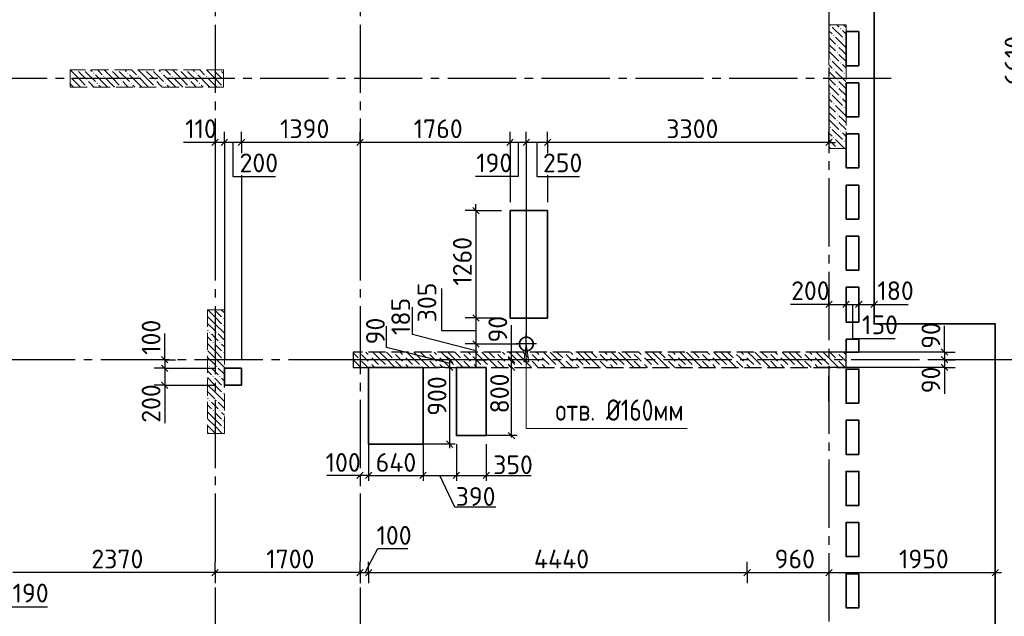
# Model space of a CAD drawing. Header units: millimetres. Extents: x 40580 to 1930067, y -240640 to 81020.
# Tile 295 of 656: x 904531 to 916078, y -211180 to -204180. Entities that reach past the tile are written whole.
import ezdxf

# ---------------------------------------------------------------- set-up
doc = ezdxf.new("R2010")
doc.units = ezdxf.units.MM
for name, pattern in [('______2', [270, 200, -70]), ('______5', [1100, 800, -100, 100, -100]), ('CENTER', [2, 1.25, -0.25, 0.25, -0.25])]:
    doc.linetypes.add(name, pattern=pattern)
for name, color, linetype, lineweight in [('Standard', 7, 'Continuous', 25), ('ЖБ Перекрытие верхний уровень', 7, 'Continuous', 35), ('ОСИ', 7, 'CENTER', 15), ('Примечания', 7, 'Continuous', 13)]:
    doc.layers.add(name, color=color, linetype=linetype, lineweight=lineweight)
doc.layers.add('ЖБ Пилон', color=7, linetype='______2', lineweight=13, true_color=0xa0a0a0)
doc.layers.add('ЖБ Стена верхний уровень', color=7, linetype='______2', true_color=0x656565)
doc.layers.add('Размерная выноска', color=7, linetype='Continuous')
doc.styles.add('GOST 2.304', font='isocpeur.ttf', dxfattribs={"width": 0.8})
doc.styles.add('ISOCPEUR', font='isocpeur.ttf')

msp = doc.modelspace()

# ---------------------------------------------------------------- hatches: boundary and pattern name
at = {"layer": 'ЖБ Пилон', "linetype": 'Continuous', "lineweight": -3, "transparency": 33554687}
for points in [[(914032.5, -204246.7), (914039, -204240.2), (914045.5, -204246.7), (914039, -204253.2)], [(914072.5, -204366.7), (914079, -204360.2), (914085.5, -204366.7), (914079, -204373.2)], [(914152.5, -204286.7), (914159, -204280.2), (914165.5, -204286.7), (914159, -204293.2)], [(914112.5, -204486.7), (914119, -204480.2), (914125.5, -204486.7), (914119, -204493.2)], [(914192.5, -204406.7), (914199, -204400.2), (914205.5, -204406.7), (914199, -204413.2)], [(914112.5, -204566.7), (914119, -204560.2), (914125.5, -204566.7), (914119, -204573.2)], [(914032.5, -204646.7), (914039, -204640.2), (914045.5, -204646.7), (914039, -204653.2)], [(914152.5, -204686.7), (914159, -204680.2), (914165.5, -204686.7), (914159, -204693.2)], [(905122, -204843.2), (905125.5, -204846.7), (905122, -204850.1)], [(905202.4, -204769.8), (905199, -204773.2), (905195.6, -204769.8)], [(905282.4, -204769.8), (905279, -204773.2), (905275.6, -204769.8)], [(905392.5, -204806.7), (905399, -204800.2), (905405.5, -204806.7), (905399, -204813.2)], [(905512.5, -204846.7), (905519, -204840.2), (905525.5, -204846.7), (905519, -204853.2)], [(905602.4, -204769.8), (905599, -204773.2), (905595.6, -204769.8)], [(905682.4, -204769.8), (905679, -204773.2), (905675.6, -204769.8)], [(905792.5, -204806.7), (905799, -204800.2), (905805.5, -204806.7), (905799, -204813.2)], [(905912.5, -204846.7), (905919, -204840.2), (905925.5, -204846.7), (905919, -204853.2)], [(906002.4, -204769.8), (905999, -204773.2), (905995.6, -204769.8)], [(906082.4, -204769.8), (906079, -204773.2), (906075.6, -204769.8)], [(906192.5, -204806.7), (906199, -204800.2), (906205.5, -204806.7), (906199, -204813.2)], [(906312.5, -204846.7), (906319, -204840.2), (906325.5, -204846.7), (906319, -204853.2)], [(906402.4, -204769.8), (906399, -204773.2), (906395.6, -204769.8)], [(906482.4, -204769.8), (906479, -204773.2), (906475.6, -204769.8)], [(906592.5, -204806.7), (906599, -204800.2), (906605.5, -204806.7), (906599, -204813.2)], [(906712.5, -204846.7), (906719, -204840.2), (906725.5, -204846.7), (906719, -204853.2)], [(906802.4, -204769.8), (906799, -204773.2), (906795.6, -204769.8)], [(906882.4, -204769.8), (906879, -204773.2), (906875.6, -204769.8)], [(914072.5, -204766.7), (914079, -204760.2), (914085.5, -204766.7), (914079, -204773.2)], [(914192.5, -204806.7), (914199, -204800.2), (914205.5, -204806.7), (914199, -204813.2)], [(905312.5, -204886.7), (905319, -204880.2), (905325.5, -204886.7), (905319, -204893.2)], [(905312.5, -204966.7), (905319, -204960.2), (905325.5, -204966.7), (905322.4, -204969.8), (905315.6, -204969.8)], [(905432.5, -204926.7), (905439, -204920.2), (905445.5, -204926.7), (905439, -204933.2)], [(905712.5, -204886.7), (905719, -204880.2), (905725.5, -204886.7), (905719, -204893.2)], [(905712.5, -204966.7), (905719, -204960.2), (905725.5, -204966.7), (905722.4, -204969.8), (905715.6, -204969.8)], [(905832.5, -204926.7), (905839, -204920.2), (905845.5, -204926.7), (905839, -204933.2)], [(906112.5, -204886.7), (906119, -204880.2), (906125.5, -204886.7), (906119, -204893.2)], [(906112.5, -204966.7), (906119, -204960.2), (906125.5, -204966.7), (906122.4, -204969.8), (906115.6, -204969.8)], [(906232.5, -204926.7), (906239, -204920.2), (906245.5, -204926.7), (906239, -204933.2)], [(906512.5, -204886.7), (906519, -204880.2), (906525.5, -204886.7), (906519, -204893.2)], [(906512.5, -204966.7), (906519, -204960.2), (906525.5, -204966.7), (906522.4, -204969.8), (906515.6, -204969.8)], [(906632.5, -204926.7), (906639, -204920.2), (906645.5, -204926.7), (906639, -204933.2)], [(906912.5, -204886.7), (906919, -204880.2), (906922, -204883.2), (906922, -204890.1), (906919, -204893.2)], [(906912.5, -204966.7), (906919, -204960.2), (906922, -204963.2), (906922, -204969.8), (906915.6, -204969.8)], [(914112.5, -204886.7), (914119, -204880.2), (914125.5, -204886.7), (914119, -204893.2)], [(914112.5, -204966.7), (914119, -204960.2), (914125.5, -204966.7), (914119, -204973.2)], [(914032.5, -205046.7), (914039, -205040.2), (914045.5, -205046.7), (914039, -205053.2)], [(914072.5, -205166.7), (914079, -205160.2), (914085.5, -205166.7), (914079, -205173.2)], [(914152.5, -205086.7), (914159, -205080.2), (914165.5, -205086.7), (914159, -205093.2)], [(914112.5, -205286.7), (914119, -205280.2), (914125.5, -205286.7), (914119, -205293.2)], [(914192.5, -205206.7), (914199, -205200.2), (914205.5, -205206.7), (914199, -205213.2)], [(914112.5, -205366.7), (914119, -205360.2), (914125.5, -205366.7), (914119, -205373.2)], [(914032.5, -205446.7), (914039, -205440.2), (914045.5, -205446.7), (914039, -205453.2)], [(914152.5, -205486.7), (914159, -205480.2), (914165.5, -205486.7), (914159, -205493.2)], [(914072.5, -205566.7), (914079, -205560.2), (914085.5, -205566.7), (914079, -205573.2)], [(914192.5, -205606.7), (914199, -205600.2), (914205.5, -205606.7), (914199, -205613.2)], [(914112.5, -205686.7), (914119, -205680.2), (914125.5, -205686.7), (914122.4, -205689.8), (914115.6, -205689.8)], [(906912.5, -207686.7), (906919, -207680.2), (906925.5, -207686.7), (906919, -207693.2)], [(906752.5, -207846.7), (906759, -207840.2), (906765.5, -207846.7), (906759, -207853.2)], [(906832.5, -207846.7), (906839, -207840.2), (906845.5, -207846.7), (906839, -207853.2)], [(906912.5, -207766.7), (906919, -207760.2), (906925.5, -207766.7), (906919, -207773.2)], [(906792.5, -207966.7), (906799, -207960.2), (906805.5, -207966.7), (906799, -207973.2)], [(906872.5, -207966.7), (906879, -207960.2), (906885.5, -207966.7), (906879, -207973.2)], [(906912.5, -208086.7), (906919, -208080.2), (906925.5, -208086.7), (906919, -208093.2)], [(906912.5, -208166.7), (906919, -208160.2), (906925.5, -208166.7), (906919, -208173.2)], [(906752.5, -208246.7), (906759, -208240.2), (906765.5, -208246.7), (906759, -208253.2)], [(906832.5, -208246.7), (906839, -208240.2), (906845.5, -208246.7), (906839, -208253.2)], [(906792.5, -208366.7), (906799, -208360.2), (906805.5, -208366.7), (906799, -208373.2)], [(906872.5, -208366.7), (906879, -208360.2), (906885.5, -208366.7), (906879, -208373.2)], [(906912.5, -208486.7), (906919, -208480.2), (906925.5, -208486.7), (906919, -208493.2)], [(906752.5, -208646.7), (906759, -208640.2), (906765.5, -208646.7), (906759, -208653.2)], [(906832.5, -208646.7), (906839, -208640.2), (906845.5, -208646.7), (906839, -208653.2)], [(906912.5, -208566.7), (906919, -208560.2), (906925.5, -208566.7), (906919, -208573.2)], [(906792.5, -208766.7), (906799, -208760.2), (906805.5, -208766.7), (906799, -208773.2)], [(906872.5, -208766.7), (906879, -208760.2), (906885.5, -208766.7), (906879, -208773.2)], [(906912.5, -208886.7), (906919, -208880.2), (906925.5, -208886.7), (906919, -208893.2)], [(906912.5, -208966.7), (906919, -208960.2), (906925.5, -208966.7), (906919, -208973.2)]]:
    msp.add_hatch(color=7, dxfattribs=at).paths.add_polyline_path(points, flags=16)
at = {"layer": 'Примечания', "linetype": 'Continuous', "lineweight": 13, "transparency": 33554687}
msp.add_hatch(color=7, dxfattribs=at).paths.add_polyline_path([(910442, -208194.8), (910472, -207984.8), (910502, -208194.8)], flags=16)

# ---------------------------------------------------------------- linework, layer by layer
at = {"layer": 'Standard', "color": 251, "linetype": 'Continuous', "lineweight": -3, "true_color": 0x656565, "transparency": 33554687}
for p, q in [((906822, -205619.8), (906822, -205494.8)), ((906932, -205619.8), (906932, -205494.8)), ((907132, -205619.8), (907132, -205494.8)), ((908522, -205619.8), (908522, -205494.8)), ((910282, -205619.8), (910282, -205494.8)), ((910472, -205619.8), (910472, -205494.8)), ((910722, -205619.8), (910722, -205494.8)), ((914022, -205619.8), (914022, -205494.8)), ((906822, -205619.8), (906822, -205744.8)), ((906822, -205619.8), (906822, -206689.2)), ((906932, -205619.8), (906932, -205744.8)), ((906932, -205619.8), (906932, -208169.8)), ((907132, -205619.8), (907132, -205744.8)), ((907132, -205619.8), (907132, -205718)), ((908522, -205619.8), (908522, -205744.8)), ((910282, -205619.8), (910282, -205744.8)), ((910472, -205619.8), (910472, -205744.8)), ((910722, -205619.8), (910722, -205744.8)), ((914022, -205619.8), (914022, -205744.8)), ((914022, -205619.8), (914022, -205619.8)), ((907132, -206002.8), (907132, -208169.8)), ((910722, -206002.8), (910722, -206319.8)), ((909882, -206419.8), (909757, -206419.8)), ((909882, -206419.8), (910007, -206419.8)), ((909882, -206419.8), (910182, -206419.8)), ((914022, -207519.8), (914022, -207394.8)), ((914222, -207519.8), (914222, -207394.8)), ((914372, -207519.8), (914372, -207394.8)), ((914552, -207519.8), (914552, -207394.8)), ((914022, -207519.8), (914022, -207644.8)), ((914022, -207519.8), (914022, -207519.8)), ((914222, -207519.8), (914222, -207644.8)), ((914222, -207519.8), (914222, -207519.8)), ((914372, -207519.8), (914372, -207644.8)), ((914372, -207519.8), (914372, -207519.8)), ((914552, -207519.8), (914552, -207644.8)), ((914552, -207519.8), (914552, -207519.8)), ((909882, -207679.8), (909757, -207679.8)), ((909882, -207679.8), (910007, -207679.8)), ((909882, -207679.8), (910182, -207679.8)), ((909882, -207984.8), (909757, -207984.8)), ((909882, -207984.8), (910007, -207984.8)), ((909882, -207984.8), (910372, -207984.8)), ((915376.9, -208079.8), (915251.9, -208079.8)), ((915376.9, -208079.8), (915501.8, -208079.8)), ((906232, -208169.8), (906107, -208169.8)), ((906232, -208169.8), (906357, -208169.8)), ((906232, -208169.8), (906232, -208169.8)), ((909882, -208169.8), (909757, -208169.8)), ((909882, -208169.8), (910007, -208169.8)), ((915376.9, -208169.8), (915251.9, -208169.8)), ((915376.9, -208169.8), (915501.8, -208169.8)), ((915376.9, -208169.8), (915376.9, -208169.8)), ((906232, -208269.8), (906107, -208269.8)), ((906232, -208269.8), (906357, -208269.8)), ((906232, -208269.8), (906832, -208269.8)), ((909522, -208259.8), (909397, -208259.8)), ((909522, -208259.8), (909647, -208259.8)), ((909522, -208259.8), (909522, -208259.8)), ((915376.9, -208259.8), (915251.9, -208259.8)), ((915376.9, -208259.8), (915501.8, -208259.8)), ((914022, -208659.8), (914022, -208359.8)), ((906232, -208469.8), (906107, -208469.8)), ((906232, -208469.8), (906357, -208469.8)), ((906232, -208469.8), (906832, -208469.8)), ((914022, -208659.8), (914022, -208784.8)), ((910363.6, -209059.8), (910002, -209059.8)), ((908622, -209159.8), (908622, -209589.1)), ((909639.2, -209159.8), (909239.2, -209159.8)), ((909262, -209159.8), (909262, -209589.1)), ((909652, -209159.8), (909652, -209589.1)), ((910002, -209159.8), (910002, -209589.1)), ((908522, -209526.6), (908522, -209651.6)), ((908522, -209526.6), (908522, -209526.6)), ((906822, -210667), (906822, -210542.1)), ((908522, -210667), (908522, -210542.1)), ((908622, -210667.1), (908622, -210542.1)), ((913062, -210667.1), (913062, -210542.1)), ((915972, -210667.1), (915972, -210542.1)), ((906822, -210667), (906822, -210792.1)), ((906822, -210667), (906822, -210667)), ((908522, -210667), (908522, -210792.1)), ((908522, -210667), (908522, -210667)), ((908622, -210667.1), (908622, -210792)), ((908622, -210667.1), (908622, -210667.1)), ((913062, -210667.1), (913062, -210792)), ((913062, -210667.1), (913062, -210667.1)), ((915972, -210667.1), (915972, -210667.1))]:
    msp.add_line(p, q, dxfattribs=at)
at = {"layer": 'Standard', "color": 7, "linetype": 'Continuous', "lineweight": -3, "transparency": 33554687}
for p, q in [((906822, -205619.8), (906747, -205619.8)), ((906932, -205619.8), (906822, -205619.8)), ((907132, -205619.8), (906932, -205619.8)), ((908522, -205619.8), (907132, -205619.8)), ((910282, -205619.8), (908522, -205619.8)), ((910472, -205619.8), (910282, -205619.8)), ((910722, -205619.8), (910472, -205619.8)), ((914022, -205619.8), (914097, -205619.8)), ((909882, -206419.8), (909882, -206344.8)), ((914022, -207519.8), (913947, -207519.8)), ((914022, -207519.8), (914222, -207519.8)), ((914222, -207519.8), (914372, -207519.8)), ((914372, -207519.8), (914552, -207519.8)), ((914552, -207519.8), (914627, -207519.8)), ((909882, -207679.8), (909882, -207984.8)), ((909882, -207984.8), (909882, -208169.8)), ((915376.9, -208079.8), (915376.9, -208004.8)), ((906232, -208169.8), (906232, -208094.8)), ((909882, -208169.8), (909882, -208244.8)), ((915376.9, -208169.8), (915376.9, -208259.8)), ((906232, -208269.8), (906232, -208469.8)), ((915376.9, -208259.8), (915376.9, -208334.8)), ((906232, -208469.8), (906232, -208544.8)), ((908522, -209526.6), (908133.8, -209526.6)), ((908622, -209526.6), (908522, -209526.6)), ((908622, -209526.6), (908697, -209526.6)), ((909634.5, -209898.6), (909456.7, -209526.6)), ((910116.4, -209901), (909635.6, -209901)), ((906822, -210667), (904452, -210667)), ((908522, -210667), (908597, -210667)), ((908522, -210667.1), (915972, -210667.1)), ((915972, -210667.1), (916047, -210667.1))]:
    msp.add_line(p, q, dxfattribs=at)
at = {"layer": 'Standard', "color": 7, "linetype": 'Continuous', "lineweight": 25, "transparency": 33554687}
for p, q in [((906859.5, -205582.3), (906784.5, -205657.3)), ((906969.5, -205582.3), (906894.5, -205657.3)), ((907169.5, -205582.3), (907094.5, -205657.3)), ((908559.5, -205582.3), (908484.5, -205657.3)), ((910319.5, -205582.3), (910244.5, -205657.3)), ((910509.5, -205582.3), (910434.5, -205657.3)), ((910759.5, -205582.3), (910684.5, -205657.3)), ((914059.5, -205582.3), (913984.5, -205657.3)), ((909844.5, -206382.3), (909919.5, -206457.3)), ((913984.5, -207557.3), (914059.5, -207482.3)), ((914184.5, -207557.3), (914259.5, -207482.3)), ((914334.5, -207557.3), (914409.5, -207482.3)), ((914514.5, -207557.3), (914589.5, -207482.3)), ((909844.5, -207642.3), (909919.5, -207717.3)), ((909844.5, -207947.3), (909919.5, -208022.3)), ((915339.3, -208042.3), (915414.4, -208117.3)), ((906194.5, -208132.3), (906269.5, -208207.3)), ((909536.4, -208132.3), (909611.4, -208207.3)), ((909844.5, -208132.3), (909919.5, -208207.3)), ((910260.8, -208132.3), (910335.8, -208207.3)), ((915339.3, -208132.3), (915414.4, -208207.3)), ((906194.5, -208232.3), (906269.5, -208307.3)), ((909536.4, -208222.3), (909611.4, -208297.3)), ((910260.8, -208222.3), (910335.8, -208297.3)), ((915339.3, -208222.3), (915414.4, -208297.3)), ((906194.5, -208432.3), (906269.5, -208507.3)), ((910260.8, -209022.3), (910335.8, -209097.3)), ((909536.4, -209122.3), (909611.4, -209197.3)), ((908559.5, -209489.1), (908484.5, -209564.1)), ((908659.5, -209489.1), (908584.5, -209564.1)), ((909299.5, -209489.1), (909224.5, -209564.1)), ((909689.5, -209489.1), (909614.5, -209564.1)), ((910039.5, -209489.1), (909964.5, -209564.1)), ((906859.5, -210629.5), (906784.5, -210704.5)), ((908559.5, -210629.5), (908484.5, -210704.5)), ((908659.5, -210629.5), (908584.5, -210704.6)), ((913099.5, -210629.5), (913024.5, -210704.6)), ((914059.5, -210629.5), (913984.5, -210704.6)), ((916009.5, -210629.5), (915934.5, -210704.6))]:
    msp.add_line(p, q, dxfattribs=at)
at = {"layer": 'Standard', "color": 8, "linetype": '______5', "lineweight": -3, "transparency": 33554687}
for p, q in [((910472, -208104.3), (910472, -207865.3)), ((910591.5, -207984.8), (910352.5, -207984.8))]:
    msp.add_line(p, q, dxfattribs=at)
at = {"layer": 'Standard', "color": 251, "linetype": 'Continuous', "lineweight": -3, "true_color": 0x656565, "transparency": 33554687}
for points in [[(908522, -205619.8), (908522, -205887.3), (908522, -205887.3), (908522, -206865.2)], [(910282, -205619.8), (910282, -205746.6), (910282, -205746.6), (910282, -205925.6), (910282, -205925.6), (910282, -206319.8)], [(910472, -205619.8), (910472, -205731.4), (910472, -205731.4), (910472, -205891.5), (910472, -205891.5), (910472, -207884.8)], [(910722, -205619.8), (910722, -205711.4), (910722, -205711.4), (910722, -205718)], [(915376.9, -208079.8), (915359.9, -208079.8), (915359.9, -208079.8), (913896.9, -208079.8)], [(909882, -208169.8), (909865, -208169.8), (909865, -208169.8), (908435.2, -208169.8)], [(915376.9, -208259.8), (915359.9, -208259.8), (915359.9, -208259.8), (913896.9, -208259.8)]]:
    msp.add_lwpolyline(points, dxfattribs=at)
at = {"layer": 'Standard', "color": 7, "linetype": 'Continuous', "lineweight": -3, "transparency": 33554687}
for points in [[(914022, -205619.8), (911863, -205619.8), (911863, -205619.8), (911786.7, -205619.8), (911786.7, -205619.8), (911516, -205619.8), (911516, -205619.8), (910722, -205619.8)], [(909882, -206419.8), (909882, -207381.7), (909882, -207381.7), (909882, -207679.8)], [(915376.9, -208079.8), (915376.9, -208090.3), (915376.9, -208090.3), (915376.9, -208169.8)], [(906232, -208169.8), (906232, -208198.5), (906232, -208198.5), (906232, -208269.8)], [(908522, -210667), (907021.8, -210667), (907021.8, -210667), (906944.6, -210667), (906944.6, -210667), (906822, -210667)]]:
    msp.add_lwpolyline(points, dxfattribs=at)
at = {"layer": 'ЖБ Перекрытие верхний уровень', "transparency": 33554687}
for p, q in [((914552, -207749.8), (914552, -201139.8)), ((914222, -204719.8), (914222, -204319.8)), ((914222, -204319.8), (914372, -204319.8)), ((914372, -204319.8), (914372, -204719.8)), ((914372, -204719.8), (914222, -204719.8)), ((914222, -204919.8), (914372, -204919.8)), ((914222, -205319.8), (914222, -204919.8)), ((914372, -204919.8), (914372, -205319.8)), ((914372, -205319.8), (914222, -205319.8)), ((914222, -205919.8), (914222, -205519.8)), ((914222, -205519.8), (914372, -205519.8)), ((914372, -205519.8), (914372, -205919.8)), ((914372, -205919.8), (914222, -205919.8)), ((914222, -206119.8), (914372, -206119.8)), ((914222, -206519.8), (914222, -206119.8)), ((914372, -206119.8), (914372, -206519.8)), ((910722, -206420), (910282, -206420)), ((910282, -206420), (910282, -207680.1)), ((910722, -207680.1), (910722, -206420)), ((914372, -206519.8), (914222, -206519.8)), ((914222, -206719.8), (914372, -206719.8)), ((914222, -207119.8), (914222, -206719.8)), ((914372, -206719.8), (914372, -207119.8)), ((914372, -207119.8), (914222, -207119.8)), ((914222, -207319.8), (914372, -207319.8)), ((914222, -207729.8), (914222, -207319.8)), ((914372, -207319.8), (914372, -207729.8)), ((910282, -207680.1), (910622, -207680.1)), ((910622, -207680.1), (910722, -207680.1)), ((914372, -207729.8), (914222, -207729.8)), ((910400.2, -207948.2), (910392.4, -207972.2)), ((910415, -207927.8), (910400.2, -207948.2)), ((910435.4, -207913), (910415, -207927.8)), ((910459.4, -207905.2), (910435.4, -207913)), ((910484.7, -207905.2), (910459.4, -207905.2)), ((910508.7, -207913), (910484.7, -207905.2)), ((910529.1, -207927.8), (910508.7, -207913)), ((910543.9, -207948.2), (910529.1, -207927.8)), ((910551.7, -207972.2), (910543.9, -207948.2)), ((914222, -208079.8), (914222, -207929.8)), ((914222, -207929.8), (914372, -207929.8)), ((914372, -207929.8), (914372, -208079.8)), ((910392.4, -207972.2), (910392.4, -207997.4)), ((910392.4, -207997.4), (910400.2, -208021.4)), ((910400.2, -208021.4), (910415, -208041.9)), ((910415, -208041.9), (910435.4, -208056.7)), ((910435.4, -208056.7), (910459.4, -208064.5)), ((910459.4, -208064.5), (910484.7, -208064.5)), ((910484.7, -208064.5), (910508.7, -208056.7)), ((910508.7, -208056.7), (910529.1, -208041.9)), ((910529.1, -208041.9), (910543.9, -208021.4)), ((910543.9, -208021.4), (910551.7, -207997.4)), ((910551.7, -207997.4), (910551.7, -207972.2)), ((914372, -208079.8), (914222, -208079.8)), ((907132, -208269.8), (906932, -208269.8)), ((906932, -208269.8), (906932, -208469.8)), ((907132, -208469.8), (907132, -208269.8)), ((906932, -208469.8), (907132, -208469.8))]:
    msp.add_line(p, q, dxfattribs=at)
at = {"layer": 'ЖБ Перекрытие верхний уровень', "transparency": 33554687, "extrusion": (0, 0, -1)}
msp.add_lwpolyline([(-914552, -216429.8), (-915972, -216429.8), (-915972, -207749.8), (-914552, -207749.8)], dxfattribs=at)
at = {"layer": 'ЖБ Перекрытие верхний уровень', "transparency": 33554687}
for points in [[(909262, -208259.8), (908622, -208259.8), (908622, -209159.8), (909262, -209159.8)], [(914372, -208679.8), (914372, -208279.8), (914222, -208279.8), (914222, -208679.8)], [(914372, -209279.8), (914372, -208879.8), (914222, -208879.8), (914222, -209279.8)], [(914372, -209879.8), (914372, -209479.8), (914222, -209479.8), (914222, -209879.8)], [(914372, -210079.8), (914372, -210479.8), (914222, -210479.8), (914222, -210079.8)], [(914372, -210679.8), (914372, -211079.8), (914222, -211079.8), (914222, -210679.8)]]:
    msp.add_lwpolyline(points, close=True, dxfattribs=at)
at = {"layer": 'ЖБ Перекрытие верхний уровень', "transparency": 33554687, "extrusion": (0, 0, -1)}
msp.add_lwpolyline([(-910002, -208259.8), (-910002, -209059.8), (-909652, -209059.8), (-909652, -208259.8)], close=True, dxfattribs=at)
at = {"layer": 'ЖБ Пилон', "color": 253, "linetype": '______2', "lineweight": 13, "true_color": 0xa0a0a0, "transparency": 33554687}
for p, q in [((914222, -204239.8), (914022, -204239.8)), ((914022, -204239.8), (914022, -205689.8)), ((914222, -205689.8), (914222, -204239.8)), ((906922, -204769.8), (905122, -204769.8)), ((905122, -204769.8), (905122, -204969.8)), ((906922, -204969.8), (906922, -204769.8)), ((905122, -204969.8), (906922, -204969.8)), ((914022, -205689.8), (914222, -205689.8)), ((906732, -207584.8), (906732, -209034.8)), ((906932, -207584.8), (906732, -207584.8)), ((906932, -209034.8), (906932, -207584.8)), ((906732, -209034.8), (906932, -209034.8))]:
    msp.add_line(p, q, dxfattribs=at)
at = {"layer": 'ЖБ Пилон', "color": 9, "linetype": 'Continuous', "lineweight": -3, "true_color": 0xc7c7c7, "transparency": 33554687}
for p, q in [((914059, -204266.7), (914179, -204386.7)), ((914112.1, -204239.8), (914139, -204266.7)), ((914192.1, -204239.8), (914222, -204269.7)), ((914059, -204346.7), (914022, -204309.7)), ((914179, -204306.7), (914222, -204349.7)), ((914022, -204389.7), (914099, -204466.7)), ((914022, -204469.7), (914099, -204546.7)), ((914099, -204386.7), (914219, -204506.7)), ((914222, -204429.7), (914219, -204426.7)), ((914022, -204549.7), (914139, -204666.7)), ((914179, -204546.7), (914139, -204506.7)), ((914139, -204586.7), (914222, -204669.7)), ((914219, -204586.7), (914179, -204546.7)), ((914059, -204746.7), (914022, -204709.7)), ((914059, -204666.7), (914179, -204786.7)), ((914179, -204706.7), (914222, -204749.7)), ((905219, -204866.7), (905122.1, -204769.8)), ((905219, -204786.7), (905299, -204866.7)), ((905299, -204786.7), (905419, -204906.7)), ((905362.1, -204769.8), (905379, -204786.7)), ((905539, -204946.7), (905419, -204826.7)), ((905442.1, -204769.8), (905499, -204826.7)), ((905619, -204866.7), (905522.1, -204769.8)), ((905619, -204786.7), (905699, -204866.7)), ((905699, -204786.7), (905819, -204906.7)), ((905762.1, -204769.8), (905779, -204786.7)), ((905939, -204946.7), (905819, -204826.7)), ((905842.1, -204769.8), (905899, -204826.7)), ((906019, -204866.7), (905922.1, -204769.8)), ((906019, -204786.7), (906099, -204866.7)), ((906099, -204786.7), (906219, -204906.7)), ((906162.1, -204769.8), (906179, -204786.7)), ((906339, -204946.7), (906219, -204826.7)), ((906242.1, -204769.8), (906299, -204826.7)), ((906419, -204866.7), (906322.1, -204769.8)), ((906419, -204786.7), (906499, -204866.7)), ((906499, -204786.7), (906619, -204906.7)), ((906562.1, -204769.8), (906579, -204786.7)), ((906739, -204946.7), (906619, -204826.7)), ((906642.1, -204769.8), (906699, -204826.7)), ((906819, -204866.7), (906722.1, -204769.8)), ((906819, -204786.7), (906899, -204866.7)), ((906899, -204786.7), (906922, -204809.7)), ((914022, -204789.7), (914099, -204866.7)), ((914099, -204786.7), (914219, -204906.7)), ((914222, -204829.7), (914219, -204826.7)), ((905139, -204946.7), (905122, -204929.7)), ((905139, -204866.7), (905219, -204946.7)), ((905139, -204946.7), (905162.1, -204969.8)), ((905219, -204866.7), (905299, -204946.7)), ((905219, -204946.7), (905242.1, -204969.8)), ((905379, -204946.7), (905339, -204906.7)), ((905402.1, -204969.8), (905379, -204946.7)), ((905459, -204946.7), (905482.1, -204969.8)), ((905539, -204866.7), (905619, -204946.7)), ((905539, -204946.7), (905562.1, -204969.8)), ((905619, -204866.7), (905699, -204946.7)), ((905619, -204946.7), (905642.1, -204969.8)), ((905779, -204946.7), (905739, -204906.7)), ((905802.1, -204969.8), (905779, -204946.7)), ((905859, -204946.7), (905882.1, -204969.8)), ((905939, -204866.7), (906019, -204946.7)), ((905939, -204946.7), (905962.1, -204969.8)), ((906019, -204866.7), (906099, -204946.7)), ((906019, -204946.7), (906042.1, -204969.8)), ((906179, -204946.7), (906139, -204906.7)), ((906202.1, -204969.8), (906179, -204946.7)), ((906259, -204946.7), (906282.1, -204969.8)), ((906339, -204866.7), (906419, -204946.7)), ((906339, -204946.7), (906362.1, -204969.8)), ((906419, -204866.7), (906499, -204946.7)), ((906419, -204946.7), (906442.1, -204969.8)), ((906579, -204946.7), (906539, -204906.7)), ((906602.1, -204969.8), (906579, -204946.7)), ((906659, -204946.7), (906682.1, -204969.8)), ((906739, -204866.7), (906819, -204946.7)), ((906739, -204946.7), (906762.1, -204969.8)), ((906819, -204866.7), (906899, -204946.7)), ((906819, -204946.7), (906842.1, -204969.8)), ((914022, -204869.7), (914099, -204946.7)), ((914022, -204949.7), (914139, -205066.7)), ((914179, -204946.7), (914139, -204906.7)), ((914219, -204986.7), (914179, -204946.7)), ((914059, -205066.7), (914179, -205186.7)), ((914139, -204986.7), (914222, -205069.7)), ((914059, -205146.7), (914022, -205109.7)), ((914022, -205189.7), (914099, -205266.7)), ((914099, -205186.7), (914219, -205306.7)), ((914179, -205106.7), (914222, -205149.7)), ((914022, -205269.7), (914099, -205346.7)), ((914179, -205346.7), (914139, -205306.7)), ((914222, -205229.7), (914219, -205226.7)), ((914022, -205349.7), (914139, -205466.7)), ((914139, -205386.7), (914222, -205469.7)), ((914219, -205386.7), (914179, -205346.7)), ((914059, -205546.7), (914022, -205509.7)), ((914059, -205466.7), (914179, -205586.7)), ((914179, -205506.7), (914222, -205549.7)), ((914022, -205589.7), (914099, -205666.7)), ((914099, -205586.7), (914202.1, -205689.8)), ((914222, -205629.7), (914219, -205626.7)), ((914022, -205669.7), (914042.1, -205689.8)), ((906819, -207666.7), (906737.1, -207584.8)), ((906819, -207586.7), (906899, -207666.7)), ((906899, -207586.7), (906932, -207619.7)), ((906739, -207666.7), (906819, -207746.7)), ((906819, -207666.7), (906899, -207746.7)), ((906739, -207746.7), (906732, -207739.7)), ((906732, -207819.7), (906739, -207826.7)), ((906739, -207746.7), (906819, -207826.7)), ((906819, -207746.7), (906932, -207859.7)), ((906732, -207899.7), (906779, -207946.7)), ((906819, -207906.7), (906779, -207866.7)), ((906859, -207946.7), (906819, -207906.7)), ((906859, -207866.7), (906932, -207939.7)), ((906819, -208066.7), (906732, -207979.7)), ((906739, -208066.7), (906819, -208146.7)), ((906819, -207986.7), (906899, -208066.7)), ((906819, -208066.7), (906899, -208146.7)), ((906899, -207986.7), (906932, -208019.7)), ((906739, -208146.7), (906732, -208139.7)), ((906739, -208146.7), (906819, -208226.7)), ((906819, -208146.7), (906932, -208259.7)), ((906732, -208219.7), (906739, -208226.7)), ((906732, -208299.7), (906779, -208346.7)), ((906819, -208306.7), (906779, -208266.7)), ((906859, -208346.7), (906819, -208306.7)), ((906859, -208266.7), (906932, -208339.7)), ((906819, -208466.7), (906732, -208379.7)), ((906819, -208386.7), (906899, -208466.7)), ((906899, -208386.7), (906932, -208419.7)), ((906739, -208546.7), (906732, -208539.7)), ((906739, -208466.7), (906819, -208546.7)), ((906819, -208466.7), (906899, -208546.7)), ((906732, -208619.7), (906739, -208626.7)), ((906739, -208546.7), (906819, -208626.7)), ((906819, -208546.7), (906932, -208659.7)), ((906732, -208699.7), (906779, -208746.7)), ((906819, -208706.7), (906779, -208666.7)), ((906859, -208746.7), (906819, -208706.7)), ((906859, -208666.7), (906932, -208739.7)), ((906819, -208866.7), (906732, -208779.7)), ((906739, -208866.7), (906819, -208946.7)), ((906819, -208786.7), (906899, -208866.7)), ((906819, -208866.7), (906899, -208946.7)), ((906899, -208786.7), (906932, -208819.7)), ((906739, -208946.7), (906732, -208939.7)), ((906739, -208946.7), (906819, -209026.7)), ((906819, -208946.7), (906907.1, -209034.8)), ((906732, -209019.7), (906739, -209026.7))]:
    msp.add_line(p, q, dxfattribs=at)
at = {"layer": 'ЖБ Стена верхний уровень', "color": 251, "linetype": '______2', "lineweight": -3, "true_color": 0x656565, "transparency": 33554687}
for p, q in [((914222, -208079.8), (908442, -208079.8)), ((908442, -208079.8), (908442, -208259.8)), ((914222, -208259.8), (914222, -208079.8)), ((908442, -208259.8), (914222, -208259.8))]:
    msp.add_line(p, q, dxfattribs=at)
at = {"layer": 'ЖБ Стена верхний уровень', "color": 9, "linetype": 'Continuous', "lineweight": -3, "true_color": 0xc7c7c7, "transparency": 33554687}
for p, q in [((908592.1, -208079.8), (908619, -208106.7)), ((908739, -208146.7), (908672.1, -208079.8)), ((908752.1, -208079.8), (908819, -208146.7)), ((908832.1, -208079.8), (908899, -208146.7)), ((908992.1, -208079.8), (909019, -208106.7)), ((909139, -208146.7), (909072.1, -208079.8)), ((909152.1, -208079.8), (909219, -208146.7)), ((909232.1, -208079.8), (909299, -208146.7)), ((909392.1, -208079.8), (909419, -208106.7)), ((909539, -208146.7), (909472.1, -208079.8)), ((909552.1, -208079.8), (909619, -208146.7)), ((909632.1, -208079.8), (909699, -208146.7)), ((909792.1, -208079.8), (909819, -208106.7)), ((909939, -208146.7), (909872.1, -208079.8)), ((909952.1, -208079.8), (910019, -208146.7)), ((910032.1, -208079.8), (910099, -208146.7)), ((910192.1, -208079.8), (910219, -208106.7)), ((910339, -208146.7), (910272.1, -208079.8)), ((910352.1, -208079.8), (910419, -208146.7)), ((910432.1, -208079.8), (910499, -208146.7)), ((910592.1, -208079.8), (910619, -208106.7)), ((910739, -208146.7), (910672.1, -208079.8)), ((910752.1, -208079.8), (910819, -208146.7)), ((910832.1, -208079.8), (910899, -208146.7)), ((910992.1, -208079.8), (911019, -208106.7)), ((911139, -208146.7), (911072.1, -208079.8)), ((911152.1, -208079.8), (911219, -208146.7)), ((911232.1, -208079.8), (911299, -208146.7)), ((911392.1, -208079.8), (911419, -208106.7)), ((911539, -208146.7), (911472.1, -208079.8)), ((911552.1, -208079.8), (911619, -208146.7)), ((911632.1, -208079.8), (911699, -208146.7)), ((911792.1, -208079.8), (911819, -208106.7)), ((911939, -208146.7), (911872.1, -208079.8)), ((911952.1, -208079.8), (912019, -208146.7)), ((912032.1, -208079.8), (912099, -208146.7)), ((912192.1, -208079.8), (912219, -208106.7)), ((912339, -208146.7), (912272.1, -208079.8)), ((912352.1, -208079.8), (912419, -208146.7)), ((912432.1, -208079.8), (912499, -208146.7)), ((912592.1, -208079.8), (912619, -208106.7)), ((912739, -208146.7), (912672.1, -208079.8)), ((912752.1, -208079.8), (912819, -208146.7)), ((912832.1, -208079.8), (912899, -208146.7)), ((912992.1, -208079.8), (913019, -208106.7)), ((913139, -208146.7), (913072.1, -208079.8)), ((913152.1, -208079.8), (913219, -208146.7)), ((913232.1, -208079.8), (913299, -208146.7)), ((913392.1, -208079.8), (913419, -208106.7)), ((913539, -208146.7), (913472.1, -208079.8)), ((913552.1, -208079.8), (913619, -208146.7)), ((913632.1, -208079.8), (913699, -208146.7)), ((913792.1, -208079.8), (913819, -208106.7)), ((913939, -208146.7), (913872.1, -208079.8)), ((913952.1, -208079.8), (914019, -208146.7)), ((914032.1, -208079.8), (914099, -208146.7)), ((914192.1, -208079.8), (914219, -208106.7)), ((908442, -208089.7), (908499, -208146.7)), ((908442, -208169.7), (908532.1, -208259.8)), ((908579, -208146.7), (908539, -208106.7)), ((908539, -208186.7), (908612.1, -208259.8)), ((908619, -208186.7), (908579, -208146.7)), ((908659, -208146.7), (908739, -208226.7)), ((908739, -208146.7), (908819, -208226.7)), ((908819, -208146.7), (908932.1, -208259.8)), ((908979, -208146.7), (908939, -208106.7)), ((908939, -208186.7), (909012.1, -208259.8)), ((909019, -208186.7), (908979, -208146.7)), ((909059, -208146.7), (909139, -208226.7)), ((909139, -208146.7), (909219, -208226.7)), ((909219, -208146.7), (909332.1, -208259.8)), ((909379, -208146.7), (909339, -208106.7)), ((909339, -208186.7), (909412.1, -208259.8)), ((909419, -208186.7), (909379, -208146.7)), ((909459, -208146.7), (909539, -208226.7)), ((909539, -208146.7), (909619, -208226.7)), ((909619, -208146.7), (909732.1, -208259.8)), ((909779, -208146.7), (909739, -208106.7)), ((909739, -208186.7), (909812.1, -208259.8)), ((909819, -208186.7), (909779, -208146.7)), ((909859, -208146.7), (909939, -208226.7)), ((909939, -208146.7), (910019, -208226.7)), ((910019, -208146.7), (910132.1, -208259.8)), ((910179, -208146.7), (910139, -208106.7)), ((910139, -208186.7), (910212.1, -208259.8)), ((910219, -208186.7), (910179, -208146.7)), ((910259, -208146.7), (910339, -208226.7)), ((910339, -208146.7), (910419, -208226.7)), ((910419, -208146.7), (910532.1, -208259.8)), ((910579, -208146.7), (910539, -208106.7)), ((910539, -208186.7), (910612.1, -208259.8)), ((910619, -208186.7), (910579, -208146.7)), ((910659, -208146.7), (910739, -208226.7)), ((910739, -208146.7), (910819, -208226.7)), ((910819, -208146.7), (910932.1, -208259.8)), ((910979, -208146.7), (910939, -208106.7)), ((910939, -208186.7), (911012.1, -208259.8)), ((911019, -208186.7), (910979, -208146.7)), ((911059, -208146.7), (911139, -208226.7)), ((911139, -208146.7), (911219, -208226.7)), ((911219, -208146.7), (911332.1, -208259.8)), ((911379, -208146.7), (911339, -208106.7)), ((911339, -208186.7), (911412.1, -208259.8)), ((911419, -208186.7), (911379, -208146.7)), ((911459, -208146.7), (911539, -208226.7)), ((911539, -208146.7), (911619, -208226.7)), ((911619, -208146.7), (911732.1, -208259.8)), ((911779, -208146.7), (911739, -208106.7)), ((911739, -208186.7), (911812.1, -208259.8)), ((911819, -208186.7), (911779, -208146.7)), ((911859, -208146.7), (911939, -208226.7)), ((911939, -208146.7), (912019, -208226.7)), ((912019, -208146.7), (912132.1, -208259.8)), ((912179, -208146.7), (912139, -208106.7)), ((912139, -208186.7), (912212.1, -208259.8)), ((912219, -208186.7), (912179, -208146.7)), ((912259, -208146.7), (912339, -208226.7)), ((912339, -208146.7), (912419, -208226.7)), ((912419, -208146.7), (912532.1, -208259.8)), ((912579, -208146.7), (912539, -208106.7)), ((912539, -208186.7), (912612.1, -208259.8)), ((912619, -208186.7), (912579, -208146.7)), ((912659, -208146.7), (912739, -208226.7)), ((912739, -208146.7), (912819, -208226.7)), ((912819, -208146.7), (912932.1, -208259.8)), ((912979, -208146.7), (912939, -208106.7)), ((912939, -208186.7), (913012.1, -208259.8)), ((913019, -208186.7), (912979, -208146.7)), ((913059, -208146.7), (913139, -208226.7)), ((913139, -208146.7), (913219, -208226.7)), ((913219, -208146.7), (913332.1, -208259.8)), ((913379, -208146.7), (913339, -208106.7)), ((913339, -208186.7), (913412.1, -208259.8)), ((913419, -208186.7), (913379, -208146.7)), ((913459, -208146.7), (913539, -208226.7)), ((913539, -208146.7), (913619, -208226.7)), ((913619, -208146.7), (913732.1, -208259.8)), ((913779, -208146.7), (913739, -208106.7)), ((913739, -208186.7), (913812.1, -208259.8)), ((913819, -208186.7), (913779, -208146.7)), ((913859, -208146.7), (913939, -208226.7)), ((913939, -208146.7), (914019, -208226.7)), ((914019, -208146.7), (914132.1, -208259.8)), ((914179, -208146.7), (914139, -208106.7)), ((914139, -208186.7), (914212.1, -208259.8)), ((914219, -208186.7), (914179, -208146.7)), ((908659, -208226.7), (908692.1, -208259.8)), ((909059, -208226.7), (909092.1, -208259.8)), ((909459, -208226.7), (909492.1, -208259.8)), ((909859, -208226.7), (909892.1, -208259.8)), ((910259, -208226.7), (910292.1, -208259.8)), ((910659, -208226.7), (910692.1, -208259.8)), ((911059, -208226.7), (911092.1, -208259.8)), ((911459, -208226.7), (911492.1, -208259.8)), ((911859, -208226.7), (911892.1, -208259.8)), ((912259, -208226.7), (912292.1, -208259.8)), ((912659, -208226.7), (912692.1, -208259.8)), ((913059, -208226.7), (913092.1, -208259.8)), ((913459, -208226.7), (913492.1, -208259.8)), ((913859, -208226.7), (913892.1, -208259.8))]:
    msp.add_line(p, q, dxfattribs=at)
at = {"layer": 'ОСИ', "color": 8, "linetype": '______5', "lineweight": -3, "transparency": 33554687}
for p, q in [((914022, -200539.8), (914022, -224709.8)), ((906822, -200939.8), (906822, -224709.8)), ((908522, -200939.8), (908522, -224709.8)), ((914752, -204869.8), (896798, -204869.8)), ((916182, -208169.8), (896798, -208169.8))]:
    msp.add_line(p, q, dxfattribs=at)
at = {"layer": 'Примечания', "color": 7, "linetype": 'Continuous', "lineweight": 13, "transparency": 33554687}
for p, q in [((910442, -208194.8), (910472, -207984.8)), ((910472, -207984.8), (910472, -207984.8)), ((910472, -207984.8), (910472, -207984.8)), ((910472, -207984.8), (910472, -207984.8)), ((910472, -207984.8), (910502, -208194.8)), ((910502, -208194.8), (910442, -208194.8)), ((910472, -208194.8), (910472, -208209.8))]:
    msp.add_line(p, q, dxfattribs=at)
msp.add_lwpolyline([(910472, -207984.8), (910472, -208977), (912359.6, -208977)], dxfattribs=at)
at = {"layer": 'Размерная выноска', "color": 7, "linetype": 'Continuous', "lineweight": 25, "transparency": 33554687}
for p, q in [((906822, -205619.8), (906452, -205619.8)), ((914022, -207519.8), (913572, -207519.8)), ((914552, -207519.8), (914952, -207519.8)), ((915376.9, -208079.8), (915376.9, -207769.8)), ((906232, -208169.8), (906232, -207859.8)), ((915376.9, -208259.8), (915376.9, -208569.8)), ((906232, -208464.8), (906232, -208914.8))]:
    msp.add_line(p, q, dxfattribs=at)
at = {"layer": 'Размерная выноска', "color": 7, "linetype": 'Continuous', "lineweight": -3, "transparency": 33554687}
for p, q in [((910298.3, -209082.6), (910298.3, -207763.7)), ((909573.9, -209206.6), (909573.9, -208153.5)), ((908622, -209526.6), (910527.9, -209526.6))]:
    msp.add_line(p, q, dxfattribs=at)
at = {"layer": 'Размерная выноска', "color": 7, "linetype": 'Continuous', "lineweight": 25, "transparency": 33554687}
for points in [[(907032, -205619.8), (907032, -206019.8), (907532, -206019.8)], [(910377, -205619.8), (910377, -206019.8), (909877, -206019.8)], [(910597, -205619.8), (910597, -206019.8), (911097, -206019.8)], [(909882, -207832.3), (909482, -207832.3), (909482, -207332.3)], [(909882, -208066.2), (909139.3, -207875.3), (909139.3, -207550.9)], [(914297, -207519.8), (914297, -207919.8), (914797, -207919.8)], [(909573.9, -208214.8), (908831.2, -208024), (908831.2, -207774)], [(908581.2, -210667), (908731.2, -210385.5), (909081.2, -210385.5)], [(904357, -210667), (904357, -211067), (904857, -211067)]]:
    msp.add_lwpolyline(points, dxfattribs=at)

# ---------------------------------------------------------------- texts
at = {"layer": 'Standard', "color": 7, "linetype": 'Continuous', "lineweight": 25, "transparency": 33554687, "char_height": 220, "attachment_point": 7, "style": 'ISOCPEUR'}
for s, insert, width, rotation in [('6610', (916302, -204950), 625.741, 90), ('1260', (909832, -207300), 625.741, 90), ('305', (909417.1, -207730), 500.82, 90), ('185', (909109.5, -207879.7), 469.509, 90), ('100', (906182, -208112.3), 485.073, 90), ('90', (908812.9, -207989), 391.311, 90), ('90', (910248.3, -207967.6), 391.311, 90), ('90', (915326.8, -208042.3), 391.311, 90), ('90', (915326.8, -208563.2), 391.311, 90), ('200', (906182, -208908.9), 531.96, 90), ('900', (909535.8, -208827.5), 391.311, 90), ('800', (910268.5, -208798.9), 391.311, 90), ('100', (908118.8, -209484.7), 485.073, 0), ('640', (908706, -209484.7), 485.073, 0), ('350', (910083.3, -209512.1), 485.073, 0), ('390', (909643.7, -209884.1), 485.073, 0)]:
    msp.add_mtext(s, dxfattribs=dict(at, insert=insert, width=width, rotation=rotation))
for s, insert, width in [('110', (906471.7, -205569.8), 438.198), ('1390', (907584.6, -205569.8), 610.159), ('1760', (909151.8, -205569.8), 625.735), ('3300', (912114, -205569.8), 641.476), ('200', (907109.3, -205969.8), 531.973), ('190', (909884.8, -205969.8), 485.092), ('250', (910668, -205969.8), 516.39), ('200', (913577.9, -207469.8), 531.967), ('180', (914589.5, -207469.8), 485.073), ('150', (914409.5, -207869.8), 469.509), ('100', (908715.5, -210340.5), 531.96), ('2370', (905371.2, -210617.1), 657.058), ('1700', (907421.8, -210617), 625.741), ('4440', (910561.8, -210617), 625.741), ('960', (913385.1, -210617), 625.741), ('1950', (914843.2, -210617), 625.741), ('190', (904447.4, -211017), 485.085)]:
    msp.add_mtext(s, dxfattribs=dict(at, insert=insert, width=width))
at = {"layer": 'Примечания', "color": 7, "linetype": 'Continuous', "lineweight": 25, "transparency": 33554687, "char_height": 250, "attachment_point": 7, "style": 'GOST 2.304'}
for s, insert, width in [('Деталь\\~плана\\~1', (902035.6, -208877.4), 2096.869), ('отв.\\~Ø160мм', (910813.8, -208885.4), 1673.438)]:
    msp.add_mtext(s, dxfattribs=dict(at, insert=insert, width=width))

doc.saveas('drawing.dxf')
